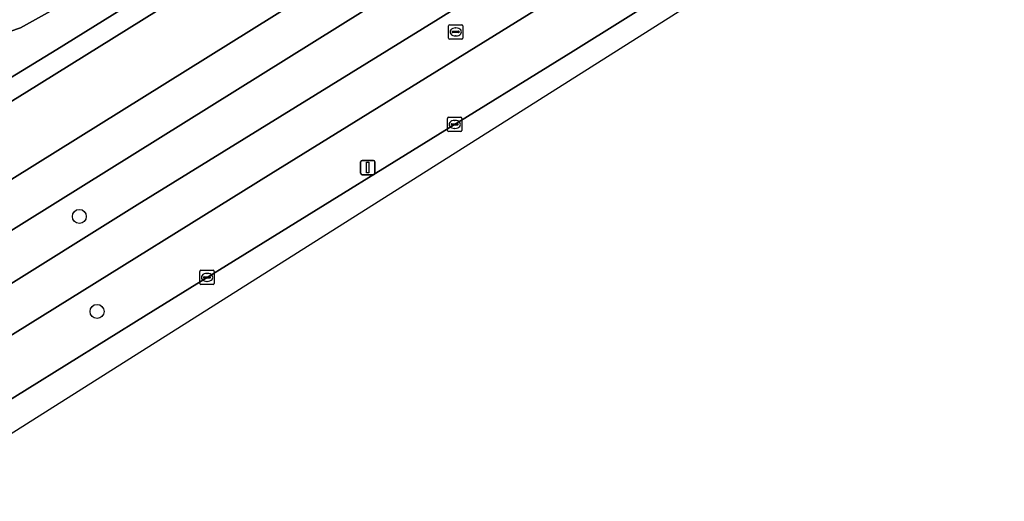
# Model space of a CAD drawing. Extents: x 159352 to 160617, y 385888 to 387323.
# Drawn here: x 160414.1 to 160483.1, y 386349.5 to 386383.2 of the extents above; entities that cross this region are included whole.
import ezdxf

# ---------------------------------------------------------------- set-up
doc = ezdxf.new("R2010")
doc.units = 0
for name, color, linetype in [('IMGEO_Berm_groen', 7, 'Continuous'), ('IMGEO_Boom', 7, 'Continuous'), ('IMGEO_Fietspad_open', 7, 'Continuous'), ('IMGEO_Groenvoorziening', 7, 'Continuous'), ('IMGEO_Kolk', 7, 'Continuous'), ('IMGEO_Lichtmast', 7, 'Continuous'), ('IMGEO_Oever', 7, 'Continuous'), ('IMGEO_Rijbaan_regionaal_gesloten', 7, 'Continuous'), ('IMGEO_Rioolput', 7, 'Continuous'), ('IMGEO_Voetpad_open', 7, 'Continuous'), ('IMGEO_Waterloop', 7, 'Continuous')]:
    doc.layers.add(name, color=color, linetype=linetype)

msp = doc.modelspace()

# ---------------------------------------------------------------- linework, layer by layer
at = {"layer": 'IMGEO_Berm_groen'}
for points in [[(160511.41, 386431.152), (160504.675, 386426.262), (160500, 386422.975), (160495.032, 386419.576), (160484.935, 386412.954), (160418.588, 386371.578), (160333.816, 386318.753)], [(160422.349, 386370.221), (160443.449, 386383.229), (160470.182, 386399.901), (160477.493, 386404.528), (160479.262, 386405.613), (160480.222, 386406.232), (160489.847, 386412.713), (160496.639, 386417.237), (160505.143, 386422.888)], [(160506.875, 386420.401), (160503.634, 386418.115), (160499.716, 386415.502), (160489.02, 386408.39), (160481.032, 386403.189), (160476.195, 386400.031), (160456.443, 386387.723), (160431.713, 386372.394), (160399.703, 386352.511), (160368.034, 386332.919), (160342.41, 386316.932), (160339.645, 386315.237)], [(160452.899, 386380.982), (160483.273, 386399.965), (160498.523, 386409.874), (160500, 386410.909), (160500.636, 386411.355), (160505.782, 386414.961), (160510.535, 386418.182), (160510.903, 386418.465)], [(160339.284, 386310.493), (160374.747, 386332.663), (160406.279, 386352.14), (160422.973, 386362.502), (160452.899, 386380.982)], [(160337.937, 386317.862), (160341.91, 386320.336), (160345.215, 386322.288), (160358.087, 386330.316), (160374.681, 386340.648), (160394.213, 386352.688), (160401.649, 386357.29), (160422.349, 386370.221)]]:
    msp.add_lwpolyline(points, dxfattribs=at)
at = {"layer": 'IMGEO_Boom'}
for centre in [(160418.301, 386369.416), (160419.542, 386362.764)]:
    msp.add_circle(centre, 0.489, dxfattribs=at)
at = {"layer": 'IMGEO_Fietspad_open'}
for points in [[(160505.143, 386422.888), (160496.639, 386417.237), (160489.847, 386412.713), (160480.222, 386406.232), (160479.262, 386405.613), (160477.493, 386404.528), (160470.182, 386399.901), (160443.449, 386383.229), (160422.349, 386370.221), (160401.649, 386357.29), (160394.213, 386352.688), (160374.681, 386340.648), (160358.087, 386330.316), (160345.215, 386322.288), (160341.91, 386320.336), (160337.937, 386317.862), (160339.645, 386315.237), (160342.41, 386316.932), (160368.034, 386332.919)], [(160368.034, 386332.919), (160399.703, 386352.511), (160431.713, 386372.394), (160456.443, 386387.723), (160476.195, 386400.031), (160481.032, 386403.189), (160489.02, 386408.39), (160499.716, 386415.502), (160503.634, 386418.115), (160506.875, 386420.401)]]:
    msp.add_lwpolyline(points, dxfattribs=at)
at = {"layer": 'IMGEO_Groenvoorziening'}
for points in [[(160507.485, 386432.818), (160507.071, 386433.752), (160506.37, 386435.01), (160503.25, 386433.068), (160480.935, 386418.062), (160478.71, 386416.84), (160474.108, 386414.66), (160468.294, 386411.555), (160458.307, 386405.338), (160414.633, 386378.15), (160371.643, 386351.547), (160365.118, 386347.739), (160363.646, 386346.54), (160365.759, 386343.027)], [(160366.592, 386342.786), (160460.725, 386401.413), (160483.537, 386415.621), (160492.37, 386421.42), (160501.524, 386427.818), (160505.289, 386430.45), (160507.256, 386431.825)]]:
    msp.add_lwpolyline(points, dxfattribs=at)
at = {"layer": 'IMGEO_Kolk'}
for p, q in [((160444.101, 386375.433), (160444.101, 386376.285)), ((160444.176, 386376.359), (160445.028, 386376.359)), ((160445.102, 386376.285), (160445.102, 386375.433)), ((160444.36, 386375.853), (160444.36, 386375.865)), ((160444.798, 386375.816), (160444.4, 386375.816)), ((160444.403, 386375.902), (160444.801, 386375.902)), ((160444.612, 386375.579), (160444.587, 386375.579)), ((160444.589, 386376.139), (160444.614, 386376.139)), ((160444.844, 386375.865), (160444.844, 386375.853)), ((160445.028, 386375.359), (160444.176, 386375.359)), ((160426.748, 386364.718), (160426.748, 386365.57)), ((160426.823, 386365.644), (160427.675, 386365.644)), ((160427.05, 386365.187), (160427.448, 386365.187)), ((160427.236, 386365.424), (160427.261, 386365.424)), ((160427.749, 386365.57), (160427.749, 386364.718)), ((160427.675, 386364.644), (160426.823, 386364.644)), ((160427.007, 386365.138), (160427.007, 386365.15)), ((160427.445, 386365.101), (160427.047, 386365.101)), ((160427.259, 386364.864), (160427.234, 386364.864)), ((160427.491, 386365.15), (160427.491, 386365.138))]:
    msp.add_line(p, q, dxfattribs=at)
for points in [[(160444.101, 386375.433), (160444.101, 386376.285)], [(160444.176, 386376.359), (160445.028, 386376.359)], [(160445.102, 386376.285), (160445.102, 386375.433)], [(160445.028, 386375.359), (160444.176, 386375.359)], [(160426.748, 386364.718), (160426.748, 386365.57)], [(160426.823, 386365.644), (160427.675, 386365.644)], [(160427.749, 386365.57), (160427.749, 386364.718)], [(160427.675, 386364.644), (160426.823, 386364.644)]]:
    msp.add_lwpolyline(points, dxfattribs=at)
for centre, radius, start, end in [((160444.178, 386376.283), 0.0765, 91.55205, 178.44795), ((160444.178, 386376.283), 0.0765, 91.55205, 178.44795), ((160445.026, 386376.283), 0.0765, 1.55205, 88.44795), ((160445.026, 386376.283), 0.0765, 1.55205, 88.44795), ((160444.4, 386375.862), 0.0403, 85.87752, 175.75265), ((160444.397, 386375.852), 0.0366, 178.93798, 274.71019), ((160444.801, 386375.859), 0.043, 264.86636, 352.45326), ((160444.805, 386375.864), 0.0386, 1.73085, 96.63898), ((160444.178, 386375.435), 0.0765, 181.55205, 268.44795), ((160444.178, 386375.435), 0.0765, 181.55205, 268.44795), ((160445.026, 386375.435), 0.0765, 271.55205, 358.44795), ((160445.026, 386375.435), 0.0765, 271.55205, 358.44795), ((160426.825, 386365.568), 0.0765, 91.55205, 178.44795), ((160426.825, 386365.568), 0.0765, 91.55205, 178.44795), ((160427.047, 386365.147), 0.0403, 85.87752, 175.75265), ((160427.452, 386365.149), 0.0386, 1.73085, 96.63898), ((160427.673, 386365.568), 0.0765, 1.55205, 88.44795), ((160427.673, 386365.568), 0.0765, 1.55205, 88.44795), ((160426.825, 386364.72), 0.0765, 181.55205, 268.44795), ((160426.825, 386364.72), 0.0765, 181.55205, 268.44795), ((160427.044, 386365.137), 0.0366, 178.93798, 274.71019), ((160427.448, 386365.144), 0.043, 264.86636, 352.45326), ((160427.673, 386364.72), 0.0765, 271.55205, 358.44795), ((160427.673, 386364.72), 0.0765, 271.55205, 358.44795)]:
    msp.add_arc(centre, radius, start, end, dxfattribs=at)
for centre, major_axis, ratio, start_param, end_param in [((160444.588, 386375.859), (-0.387, 0.002), 0.722429, 4.712389, 7.853982), ((160444.613, 386375.859), (-0.39, 0.002), 0.717154, 1.570796, 4.712389), ((160427.235, 386365.144), (-0.387, 0.002), 0.722429, 4.712389, 7.853982), ((160427.26, 386365.144), (-0.39, 0.002), 0.717154, 1.570796, 4.712389)]:
    msp.add_ellipse(centre, major_axis=major_axis, ratio=ratio, start_param=start_param, end_param=end_param, dxfattribs=at)
at = {"layer": 'IMGEO_Lichtmast'}
for p, q in [((160438.009, 386372.44), (160438.009, 386373.24)), ((160438.009, 386373.24), (160438.009, 386372.44)), ((160438.109, 386373.34), (160438.899, 386373.34)), ((160438.899, 386373.34), (160438.109, 386373.34)), ((160438.999, 386373.24), (160438.999, 386372.44)), ((160438.999, 386372.44), (160438.999, 386373.24)), ((160438.899, 386372.34), (160438.109, 386372.34)), ((160438.109, 386372.34), (160438.899, 386372.34))]:
    msp.add_line(p, q, dxfattribs=at)
msp.add_lwpolyline([(160438.429, 386373.215), (160438.579, 386373.215), (160438.579, 386372.465), (160438.429, 386372.465), (160438.429, 386373.215)], dxfattribs=at)
for centre, start, end in [((160438.109, 386373.24), 90, 180), ((160438.109, 386373.24), 90, 180), ((160438.899, 386373.24), 0, 90), ((160438.899, 386373.24), 360, 90), ((160438.109, 386372.44), 180, 270), ((160438.109, 386372.44), 180, 270), ((160438.899, 386372.44), 270, 0), ((160438.899, 386372.44), 270, 0)]:
    msp.add_arc(centre, 0.1, start, end, dxfattribs=at)
at = {"layer": 'IMGEO_Oever'}
msp.add_lwpolyline([(160501.074, 386435.018), (160501.765, 386434.146), (160497.35, 386430.752), (160480.521, 386419.444), (160460.861, 386408.507), (160416.733, 386381.103), (160366.436, 386350.38), (160365.563, 386351.912), (160385.436, 386364.252), (160408.095, 386378.89), (160360.393, 386400.72), (160357.67, 386401.827), (160355.159, 386401.486), (160340.393, 386393.912), (160339.287, 386395.699), (160354.35, 386403.273), (160357.755, 386404.039), (160362.393, 386402.337), (160408.563, 386381.784), (160410.691, 386381.444), (160414.18, 386382.635), (160424.733, 386388.507), (160469.457, 386415.656), (160482.563, 386423.656)], close=True, dxfattribs=at)
msp.add_lwpolyline([(160404.659, 386377.998), (160368.252, 386354.753), (160362.834, 386351.178), (160363.433, 386350.277), (160363.909, 386349.559), (160365.118, 386347.739), (160371.643, 386351.547), (160414.633, 386378.15), (160458.307, 386405.338), (160468.294, 386411.555), (160474.108, 386414.66), (160478.71, 386416.84), (160480.935, 386418.062), (160503.25, 386433.068), (160503.315, 386433.216), (160503.367, 386433.37), (160503.405, 386433.527)], dxfattribs=at)
at = {"layer": 'IMGEO_Rijbaan_regionaal_gesloten'}
for points in [[(159680.589, 385901.515), (159678.374, 385900.403), (159677.09, 385899.832), (159676.054, 385899.376), (159674.34, 385898.621), (159673.604, 385898.41), (159672.377, 385898.152), (159671.133, 385898.005), (159669.88, 385897.969), (159668.841, 385898.033), (159672.265, 385892.74), (159701.42, 385910.447), (159730.336, 385928.01), (160003.316, 386098.383), (160029.667, 386114.83), (160338.731, 386306.963), (160519.651, 386421.283), (160554.007, 386449.857), (160584.37, 386476.501)], [(160574.627, 386469.333), (160574.226, 386469.018), (160561.395, 386458.686), (160555.296, 386453.758), (160552.57, 386451.571), (160548.199, 386448.116), (160545.865, 386446.197), (160543.154, 386444.043), (160542.256, 386443.357), (160529.423, 386433.002), (160526.402, 386430.551), (160513.344, 386420.266), (160511.899, 386419.169), (160510.903, 386418.465), (160510.535, 386418.182), (160505.782, 386414.961), (160500.636, 386411.355), (160500, 386410.909), (160498.523, 386409.874), (160483.273, 386399.965), (160452.899, 386380.982), (160422.973, 386362.502), (160406.279, 386352.14)]]:
    msp.add_lwpolyline(points, dxfattribs=at)
at = {"layer": 'IMGEO_Rioolput'}
for p, q in [((160444.17, 386381.911), (160444.17, 386382.763)), ((160444.245, 386382.837), (160445.097, 386382.837)), ((160444.658, 386382.617), (160444.683, 386382.617)), ((160445.171, 386382.763), (160445.171, 386381.911)), ((160445.097, 386381.837), (160444.245, 386381.837)), ((160444.429, 386382.331), (160444.429, 386382.343)), ((160444.867, 386382.294), (160444.469, 386382.294)), ((160444.472, 386382.38), (160444.87, 386382.38)), ((160444.681, 386382.057), (160444.656, 386382.057)), ((160444.913, 386382.343), (160444.913, 386382.331))]:
    msp.add_line(p, q, dxfattribs=at)
for points in [[(160444.17, 386381.911), (160444.17, 386382.763)], [(160444.245, 386382.837), (160445.097, 386382.837)], [(160445.171, 386382.763), (160445.171, 386381.911)], [(160445.097, 386381.837), (160444.245, 386381.837)]]:
    msp.add_lwpolyline(points, dxfattribs=at)
for centre, radius, start, end in [((160444.247, 386382.761), 0.0765, 91.55205, 178.44795), ((160444.247, 386382.761), 0.0765, 91.55205, 178.44795), ((160445.095, 386382.761), 0.0765, 1.55205, 88.44795), ((160445.095, 386382.761), 0.0765, 1.55205, 88.44795), ((160444.247, 386381.913), 0.0765, 181.55205, 268.44795), ((160444.247, 386381.913), 0.0765, 181.55205, 268.44795), ((160444.469, 386382.34), 0.0403, 85.87752, 175.75265), ((160444.466, 386382.33), 0.0366, 178.93798, 274.71019), ((160444.87, 386382.337), 0.043, 264.86636, 352.45326), ((160444.874, 386382.342), 0.0386, 1.73085, 96.63898), ((160445.095, 386381.913), 0.0765, 271.55205, 358.44795), ((160445.095, 386381.913), 0.0765, 271.55205, 358.44795)]:
    msp.add_arc(centre, radius, start, end, dxfattribs=at)
for centre, major_axis, ratio, start_param, end_param in [((160444.657, 386382.337), (-0.387, 0.002), 0.722429, 4.712389, 7.853982), ((160444.682, 386382.337), (-0.39, 0.002), 0.717154, 1.570796, 4.712389)]:
    msp.add_ellipse(centre, major_axis=major_axis, ratio=ratio, start_param=start_param, end_param=end_param, dxfattribs=at)
at = {"layer": 'IMGEO_Voetpad_open'}
msp.add_lwpolyline([(160484.935, 386412.954), (160495.032, 386419.576), (160500, 386422.975), (160504.675, 386426.262), (160511.41, 386431.152), (160509.97, 386433.524), (160507.361, 386431.868), (160507.256, 386431.825), (160505.289, 386430.45), (160501.524, 386427.818), (160492.37, 386421.42), (160483.537, 386415.621), (160460.725, 386401.413), (160366.592, 386342.786), (160363.485, 386340.852), (160332.158, 386321.322), (160333.816, 386318.753), (160418.588, 386371.578)], close=True, dxfattribs=at)
at = {"layer": 'IMGEO_Waterloop'}
msp.add_lwpolyline([(160501.074, 386435.018), (160482.563, 386423.656), (160469.457, 386415.656), (160424.733, 386388.507), (160414.18, 386382.635), (160410.691, 386381.444), (160408.563, 386381.784), (160362.393, 386402.337), (160357.755, 386404.039), (160354.35, 386403.273), (160339.287, 386395.699), (160340.393, 386393.912), (160355.159, 386401.486), (160357.67, 386401.827), (160360.393, 386400.72), (160408.095, 386378.89), (160385.436, 386364.252), (160365.563, 386351.912), (160366.436, 386350.38), (160416.733, 386381.103), (160460.861, 386408.507), (160480.521, 386419.444), (160497.35, 386430.752), (160501.765, 386434.146)], close=True, dxfattribs=at)

doc.saveas('drawing.dxf')
